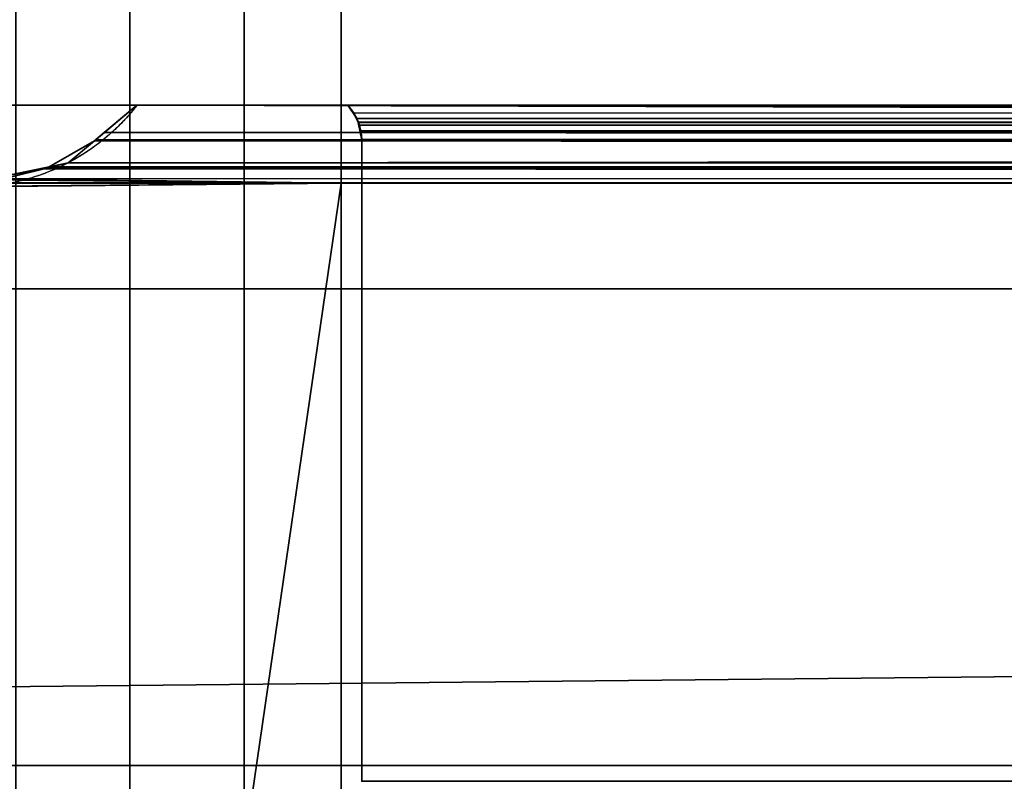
# Model space of a CAD drawing. Header units: millimetres. Extents: x -322 to 8072, y -96 to 57.
# Tile 265 of 295: x 7115 to 7138, y -38 to -20. Entities that reach past the tile are written whole.
import ezdxf

# ---------------------------------------------------------------- set-up
doc = ezdxf.new("R2010")
doc.units = ezdxf.units.MM
doc.layers.add('151', color=7, linetype='Continuous', true_color=0xffffff)

# ---------------------------------------------------------------- blocks, each defined once
blk = doc.blocks.new('UG_SURFACE_016')
at = {"layer": '151', "color": 252, "linetype": 'Continuous', "lineweight": 35}
for points in [[(8059, 0, 2017), (6941, 0, 2017), (6941, -26, 2017), (8059, -26, 2017)], [(7117.701, 0, 1897.05), (7117.701, -39.3, 1897.05), (7114.997, -39.3, 1896.48), (7114.997, 0, 1896.48)], [(7114.997, 0, 448.52), (7114.997, -39.3, 448.52), (7117.701, -39.3, 447.95), (7117.701, 0, 447.95)], [(7120.414, 0, 1896.53), (7120.414, -39.3, 1896.53), (7117.701, -39.3, 1897.05), (7117.701, 0, 1897.05)], [(7117.701, 0, 447.95), (7117.701, -39.3, 447.95), (7120.414, -39.3, 448.47), (7120.414, 0, 448.47)], [(7122.715, -15.8, 1895), (7122.715, -23.5, 1895), (7120.414, -39.3, 1896.53), (7120.414, 0, 1896.53)], [(7120.414, 0, 448.47), (7120.414, -39.3, 448.47), (7122.715, -23.5, 450), (7122.715, -15.8, 450)], [(6941, -26), (6941, -2), (8059, -2), (8059, -26)], [(7122.715, -15.8, 1895), (7877.285, -15.8, 1895), (7877.285, -23.5, 1895), (7122.715, -23.5, 1895)], [(7500, -15.8, 450), (7122.715, -15.8, 450), (7122.715, -23.5, 450), (7500, -23.5, 450)], [(7888.014, -21.65, 1894), (7888.014, -17.65, 1894), (7111.986, -17.65, 1894), (7111.986, -21.65, 1894)], [(7888.014, -17.65, 451), (7888.014, -21.65, 451), (7111.986, -21.65, 451), (7111.986, -17.65, 451)], [(7117.871, -21.65, 1890.128), (7111.238, -21.65, 1892.58), (7110.767, -21.65, 1889.858), (7111.387, -21.65, 1887.165)], [(7117.871, -21.65, 454.872), (7113, -21.65, 460.078), (7111.387, -21.65, 457.835), (7110.767, -21.65, 455.142)], [(7110.767, -21.65, 455.142), (7111.238, -21.65, 452.42), (7117.871, -21.65, 454.872)], [(7117.871, -21.65, 1890.128), (7111.986, -21.65, 1894), (7111.238, -21.65, 1892.58)], [(7111.238, -21.65, 452.42), (7111.986, -21.65, 451), (7117.871, -21.65, 454.872)], [(7111.387, -21.65, 1887.165), (7113, -21.65, 1884.922), (7117.871, -21.65, 1890.128)], [(7117.871, -21.65, 1890.128), (7882.129, -21.65, 1890.128), (7888.014, -21.65, 1894), (7111.986, -21.65, 1894)], [(7500, -21.65, 454.872), (7117.871, -21.65, 454.872), (7111.986, -21.65, 451), (7888.014, -21.65, 451)], [(7113, -21.65, 1884.922), (7113, -21.65, 460.078), (7117.871, -21.65, 454.872), (7117.871, -21.65, 1890.128)], [(7116.868, -22.49, 1891.132), (7117.104, -22.293, 1890.896), (7117.871, -21.65, 454.872), (7116.898, -22.465, 453.898)], [(7500, -22.545, 453.868), (7116.898, -22.465, 453.898), (7117.871, -21.65, 454.872)], [(7117.871, -21.65, 1890.128), (7117.104, -22.293, 1890.896), (7882.895, -22.329, 1890.895)], [(7117.104, -22.293, 1890.896), (7117.871, -21.65, 1890.128), (7117.871, -21.65, 454.872)], [(7117.871, -21.65, 454.872), (7500, -21.65, 454.872), (7500, -22.545, 453.868)], [(7882.895, -22.329, 1890.895), (7882.129, -21.65, 1890.128), (7117.871, -21.65, 1890.128)], [(7123.013, -21.833, 1884.987), (7122.87, -21.65, 1885.13), (7877.13, -21.65, 1885.13)], [(7123.085, -21.964, 460.085), (7122.87, -21.65, 1885.13), (7123.013, -21.833, 1884.987)], [(7123.085, -21.964, 460.085), (7122.87, -21.65, 459.87), (7122.87, -21.65, 1885.13)], [(7122.87, -21.65, 1885.13), (7122.87, -21.65, 459.87), (7500, -21.65, 459.87)], [(7500, -21.65, 459.87), (7877.13, -21.65, 459.87), (7877.13, -21.65, 1885.13), (7122.87, -21.65, 1885.13)], [(7500, -22.035, 460.116), (7122.87, -21.65, 459.87), (7123.085, -21.964, 460.085)], [(7500, -22.035, 460.116), (7500, -21.65, 459.87), (7122.87, -21.65, 459.87)], [(7123.115, -22.054, 1884.885), (7123.013, -21.833, 1884.987), (7877.13, -21.65, 1885.13)], [(7123.115, -22.054, 1884.885), (7877.13, -21.65, 1885.13), (7876.938, -21.918, 1884.938)], [(7123.013, -21.833, 1884.987), (7123.114, -22.053, 460.114), (7123.085, -21.964, 460.085)], [(7123.013, -21.833, 1884.987), (7123.115, -22.054, 1884.885), (7123.114, -22.053, 460.114)], [(7876.938, -21.918, 1884.938), (7123.116, -22.056, 1884.884), (7123.115, -22.054, 1884.885)], [(7123.116, -22.056, 1884.884), (7876.938, -21.918, 1884.938), (7876.886, -22.053, 1884.886)], [(7123.085, -21.964, 460.085), (7500, -22.049, 460.118), (7500, -22.035, 460.116)], [(7123.085, -21.964, 460.085), (7123.114, -22.053, 460.114), (7123.115, -22.055, 460.114), (7500, -22.049, 460.118)], [(7123.179, -22.255, 460.179), (7123.115, -22.055, 460.114), (7123.114, -22.053, 460.114), (7123.115, -22.054, 1884.885)], [(7500, -22.049, 460.118), (7123.115, -22.055, 460.114), (7123.179, -22.255, 460.179)], [(7123.179, -22.255, 460.179), (7123.115, -22.054, 1884.885), (7123.116, -22.056, 1884.884)], [(7876.886, -22.053, 1884.886), (7876.885, -22.056, 1884.885), (7123.116, -22.056, 1884.884)], [(7123.147, -22.123, 1884.853), (7123.116, -22.056, 1884.884), (7876.885, -22.056, 1884.885)], [(7123.116, -22.056, 1884.884), (7123.2, -22.477, 460.2), (7123.179, -22.255, 460.179)], [(7123.116, -22.056, 1884.884), (7123.147, -22.123, 1884.853), (7123.2, -22.477, 460.2)], [(7123.2, -22.463, 1884.8), (7123.147, -22.123, 1884.853), (7876.885, -22.056, 1884.885)], [(7123.2, -22.477, 460.2), (7123.147, -22.123, 1884.853), (7123.2, -22.463, 1884.8)], [(7123.179, -22.255, 460.179), (7500, -22.477, 460.2), (7500, -22.049, 460.118)], [(7123.2, -22.463, 1884.8), (7876.885, -22.056, 1884.885), (7876.837, -22.181, 1884.837)], [(7883.511, -22.875, 1891.51), (7117.104, -22.293, 1890.896), (7116.868, -22.49, 1891.132)], [(7883.511, -22.875, 1891.51), (7883.118, -22.528, 1891.118), (7882.895, -22.329, 1890.895), (7117.104, -22.293, 1890.896)], [(7123.179, -22.255, 460.179), (7123.2, -22.477, 460.2), (7500, -22.477, 460.2)], [(7876.837, -22.181, 1884.837), (7123.2, -22.477, 1884.8), (7123.2, -22.463, 1884.8)], [(7876.837, -22.181, 1884.837), (7876.8, -22.477, 1884.8), (7123.2, -22.477, 1884.8)], [(7115.794, -23.108, 1892.206), (7116.868, -22.49, 453.868), (7116.241, -23.015, 453.241)], [(7115.794, -23.108, 1892.206), (7116.241, -23.015, 1891.759), (7116.868, -22.49, 453.868)], [(7116.241, -23.015, 453.241), (7116.868, -22.49, 453.868), (7116.898, -22.465, 453.898), (7500, -22.545, 453.868)], [(7116.868, -22.49, 1891.132), (7116.241, -23.015, 1891.759), (7884.207, -23.106, 1892.207)], [(7116.241, -23.015, 1891.759), (7116.868, -22.49, 1891.132), (7116.868, -22.49, 453.868)], [(7116.241, -23.015, 453.241), (7500, -22.545, 453.868), (7500, -22.859, 453.516)], [(7116.898, -22.465, 453.898), (7116.868, -22.49, 453.868), (7116.868, -22.49, 1891.132)], [(7116.868, -22.49, 1891.132), (7884.207, -23.106, 1892.207), (7883.511, -22.875, 1891.51)], [(7123.2, -22.463, 1884.8), (7123.2, -22.477, 1884.8), (7123.2, -22.477, 460.2)], [(7876.8, -22.477, 1884.8), (7876.8, -37.677, 1884.8), (7123.2, -37.677, 1884.8), (7123.2, -22.477, 1884.8)], [(7123.2, -22.477, 1884.8), (7123.2, -37.677, 1884.8), (7123.2, -37.677, 460.2), (7123.2, -22.477, 460.2)], [(7500, -22.477, 460.2), (7123.2, -22.477, 460.2), (7123.2, -37.677, 460.2), (7500, -37.677, 460.2)], [(7116.241, -23.015, 453.241), (7500, -22.859, 453.516), (7500, -23.185, 452.658)], [(7116.241, -23.015, 453.241), (7115.674, -23.133, 1892.326), (7115.794, -23.108, 1892.206)], [(7116.241, -23.015, 453.241), (7115.685, -23.151, 452.685), (7115.674, -23.154, 452.674), (7115.674, -23.133, 1892.326)], [(7115.794, -23.108, 1892.206), (7115.674, -23.133, 1892.326), (7884.331, -23.147, 1892.331)], [(7500, -23.185, 452.658), (7115.685, -23.151, 452.685), (7116.241, -23.015, 453.241)], [(7116.241, -23.015, 1891.759), (7115.794, -23.108, 1892.206), (7884.207, -23.106, 1892.207)], [(7884.331, -23.147, 1892.331), (7884.207, -23.106, 1892.207), (7115.794, -23.108, 1892.206)], [(7500, -23.505, 451.817), (7114.324, -23.486, 451.324), (7115.674, -23.154, 452.674)], [(7114.446, -23.389, 1893.554), (7115.674, -23.154, 452.674), (7114.324, -23.486, 451.324)], [(7115.674, -23.133, 1892.326), (7114.446, -23.389, 1893.554), (7885.539, -23.547, 1893.539)], [(7114.446, -23.389, 1893.554), (7115.674, -23.133, 1892.326), (7115.674, -23.154, 452.674)], [(7115.674, -23.133, 1892.326), (7885.539, -23.547, 1893.539), (7884.331, -23.147, 1892.331)], [(7500, -23.505, 451.817), (7115.674, -23.154, 452.674), (7115.685, -23.151, 452.685)], [(7115.685, -23.151, 452.685), (7500, -23.185, 452.658), (7500, -23.505, 451.817)], [(7122.715, -23.5, 450), (7113, -23.5, 450), (7113.921, -23.585, 450.921)], [(7113.566, -23.573, 1894.433), (7113, -23.5, 1895), (7122.715, -23.5, 1895)], [(7113, -39.5, 450), (7113, -23.5, 450), (7122.715, -23.5, 450), (7122.715, -39.3, 450)], [(7122.715, -39.3, 1895), (7122.715, -23.5, 1895), (7113, -23.5, 1895), (7113, -39.5, 1895)], [(7114.316, -23.416, 1893.684), (7113.566, -23.573, 1894.433), (7122.715, -23.5, 1895)], [(7122.715, -23.5, 450), (7113.921, -23.585, 450.921), (7114.322, -23.487, 451.322)], [(7114.446, -23.389, 1893.554), (7114.316, -23.416, 1893.684), (7122.715, -23.5, 1895)], [(7122.715, -23.5, 450), (7114.322, -23.487, 451.322), (7114.324, -23.486, 451.324)], [(7114.324, -23.486, 451.324), (7500, -23.503, 451.332), (7122.715, -23.5, 450)], [(7500, -23.505, 451.817), (7500, -23.503, 451.332), (7114.324, -23.486, 451.324)], [(7885.539, -23.547, 1893.539), (7114.446, -23.389, 1893.554), (7122.715, -23.5, 1895)], [(7122.715, -23.5, 1895), (7122.715, -39.3, 1895), (7120.414, -39.3, 1896.53)], [(7120.414, -39.3, 448.47), (7122.715, -39.3, 450), (7122.715, -23.5, 450)], [(7500, -23.503, 451.332), (7500, -23.5, 450), (7122.715, -23.5, 450)], [(7122.715, -23.5, 1895), (7877.285, -23.5, 1895), (7885.539, -23.547, 1893.539)], [(6928, -26, 2030), (6928, -39.3, 2030), (8072, -39.3, 2030), (8072, -26, 2030)], [(6928, -26, 2030), (8072, -26, 2030), (8059, -26, 2017), (6941, -26, 2017)], [(6941, -26), (8059, -26), (6928, -37.3)], [(8059, -26), (8072, -26), (8072, -37.3), (6928, -37.3)], [(6928, -37.3), (8072, -37.3), (8072, -39.3, 2), (6928, -39.3, 2)]]:
    blk.add_3dface(points, dxfattribs=at)

msp = doc.modelspace()

# ---------------------------------------------------------------- linework, layer by layer
at = {"layer": '151', "color": 253, "linetype": 'Continuous', "lineweight": -3}
for p, q in [((7122.714, -15.8, 1895), (7122.714, -23.5, 1895)), ((7122.714, -15.8, 450), (7122.714, -23.5, 450)), ((7888.014, -21.65, 1894), (7111.986, -21.65, 1894)), ((7111.986, -21.65, 451), (7888.014, -21.65, 451)), ((7123.2, -37.677, 1884.8), (7123.2, -22.477, 1884.8)), ((7123.2, -37.677, 460.2), (7123.2, -22.477, 460.2)), ((7113, -23.5, 450), (7122.714, -23.5, 450)), ((7122.714, -23.5, 1895), (7113, -23.5, 1895)), ((7877.286, -23.5, 1895), (7122.714, -23.5, 1895)), ((7122.714, -23.5, 1895), (7122.714, -39.3, 1895)), ((7122.714, -23.5, 450), (7500, -23.5, 450)), ((7122.714, -23.5, 450), (7122.714, -39.3, 450)), ((8072, -26, 2030), (6928, -26, 2030)), ((8059, -26, 2017), (6941, -26, 2017)), ((8072, -37.3), (6928, -37.3)), ((7876.8, -37.677, 1884.8), (7123.2, -37.677, 1884.8)), ((7123.2, -37.677, 1884.8), (7123.2, -37.677, 460.2)), ((7123.2, -37.677, 460.2), (7500, -37.677, 460.2))]:
    msp.add_line(p, q, dxfattribs=at)
for points, weights in [([(7117.871, -21.65, 1890.129), (7117.007, -22.764, 1890.993), (7115.786, -23.515, 1892.214), (7114.377, -23.758, 1893.623), (7113, -23.5, 1895)], [0.987942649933, 0.918140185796, 0.896882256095, 0.924168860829, 1]), ([(7117.871, -21.65, 454.871), (7117.167, -22.558, 454.167), (7116.212, -23.234, 453.212), (7115.09, -23.585, 452.09), (7113.921, -23.585, 450.921)], [0.987942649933, 0.930323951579, 0.905782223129, 0.914317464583, 0.955929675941])]:
    msp.add_rational_spline(points, weights, degree=4, dxfattribs=at)
for points, degree in [([(7117.871, -21.65, 454.871), (7117.871, -21.65, 1890.129)], 1), ([(7122.87, -21.65, 459.87), (7123.057, -21.847, 460.057), (7123.2, -22.15, 460.2), (7123.2, -22.477, 460.2)], 3), ([(7122.87, -21.65, 1885.13), (7123.056, -21.846, 1884.944), (7123.2, -22.144, 1884.8), (7123.2, -22.477, 1884.8)], 3), ([(7876.8, -22.476, 1884.8), (7625.6, -22.476, 1884.8), (7374.4, -22.476, 1884.8), (7123.2, -22.476, 1884.8)], 3), ([(7123.2, -22.477, 460.2), (7248.8, -22.477, 460.2), (7374.4, -22.477, 460.2), (7500, -22.477, 460.2)], 3), ([(7123.2, -22.477, 1884.8), (7123.2, -22.477, 1409.933), (7123.2, -22.477, 935.067), (7123.2, -22.477, 460.2)], 3)]:
    msp.add_open_spline(points, degree=degree, dxfattribs=at)
for points, degree, knots in [([(7117.871, -21.65, 1890.129), (7317.871, -21.65, 1890.129), (7876.918, -21.65, 1890.129), (7882.129, -21.65, 1890.129)], 1, [0, 0, 0.261692, 0.993183, 1, 1]), ([(7500, -21.65, 454.871), (7317.871, -21.65, 454.871), (7117.871, -21.65, 454.871)], 1, [0, 0, 0.476616, 1, 1]), ([(7500, -21.65, 459.87), (7499.467, -21.65, 459.87), (7498.933, -21.65, 459.87), (7496.267, -21.65, 459.87), (7494.133, -21.65, 459.87), (7489.867, -21.65, 459.87), (7487.733, -21.65, 459.87), (7483.467, -21.65, 459.87), (7481.333, -21.65, 459.87), (7477.067, -21.65, 459.87), (7474.933, -21.65, 459.87), (7471.733, -21.65, 459.87), (7470.667, -21.65, 459.87), (7467.467, -21.65, 459.87), (7465.333, -21.65, 459.87), (7461.067, -21.65, 459.87), (7458.933, -21.65, 459.87), (7454.667, -21.65, 459.87), (7452.533, -21.65, 459.87), (7449.333, -21.65, 459.87), (7448.267, -21.65, 459.87), (7445.067, -21.65, 459.87), (7442.933, -21.65, 459.87), (7438.667, -21.65, 459.87), (7436.533, -21.65, 459.87), (7432.267, -21.65, 459.87), (7430.133, -21.65, 459.87), (7426.933, -21.65, 459.87), (7425.867, -21.65, 459.87), (7422.667, -21.65, 459.87), (7420.533, -21.65, 459.87), (7416.267, -21.65, 459.87), (7414.133, -21.65, 459.87), (7410.933, -21.65, 459.87), (7409.867, -21.65, 459.87), (7406.667, -21.65, 459.87), (7404.533, -21.65, 459.87), (7400.267, -21.65, 459.87), (7398.133, -21.65, 459.87), (7393.867, -21.65, 459.87), (7391.733, -21.65, 459.87), (7388.533, -21.65, 459.87), (7387.467, -21.65, 459.87), (7384.267, -21.65, 459.87), (7382.133, -21.65, 459.87), (7377.867, -21.65, 459.87), (7375.733, -21.65, 459.87), (7371.467, -21.65, 459.87), (7369.333, -21.65, 459.87), (7365.067, -21.65, 459.87), (7362.933, -21.65, 459.87), (7356.533, -21.65, 459.87), (7352.267, -21.65, 459.87), (7343.733, -21.65, 459.87), (7339.467, -21.65, 459.87), (7333.067, -21.65, 459.87), (7330.933, -21.65, 459.87), (7324.533, -21.65, 459.87), (7320.267, -21.65, 459.87), (7311.733, -21.65, 459.87), (7307.467, -21.65, 459.87), (7298.933, -21.65, 459.87), (7294.667, -21.65, 459.87), (7286.133, -21.65, 459.87), (7281.867, -21.65, 459.87), (7273.333, -21.65, 459.87), (7269.067, -21.65, 459.87), (7260.533, -21.65, 459.87), (7256.267, -21.65, 459.87), (7247.733, -21.65, 459.87), (7243.467, -21.65, 459.87), (7234.933, -21.65, 459.87), (7230.667, -21.65, 459.87), (7222.133, -21.65, 459.87), (7217.867, -21.65, 459.87), (7209.333, -21.65, 459.87), (7205.067, -21.65, 459.87), (7196.533, -21.65, 459.87), (7192.267, -21.65, 459.87), (7183.733, -21.65, 459.87), (7179.467, -21.65, 459.87), (7170.933, -21.65, 459.87), (7166.667, -21.65, 459.87), (7158.133, -21.65, 459.87), (7153.867, -21.65, 459.87), (7145.333, -21.65, 459.87), (7141.067, -21.65, 459.87), (7134.058, -21.65, 459.87), (7131.317, -21.65, 459.87), (7126.673, -21.65, 459.87), (7124.771, -21.65, 459.87), (7122.87, -21.65, 459.87)], 3, [0, 0, 0, 0, 0.004243, 0.004243, 0.021213, 0.021213, 0.038183, 0.038183, 0.055153, 0.055153, 0.072124, 0.072124, 0.080609, 0.080609, 0.097579, 0.097579, 0.114549, 0.114549, 0.13152, 0.13152, 0.140005, 0.140005, 0.156975, 0.156975, 0.173945, 0.173945, 0.190915, 0.190915, 0.199401, 0.199401, 0.216371, 0.216371, 0.233341, 0.233341, 0.241826, 0.241826, 0.258797, 0.258797, 0.275767, 0.275767, 0.292737, 0.292737, 0.301222, 0.301222, 0.318192, 0.318192, 0.335163, 0.335163, 0.352133, 0.352133, 0.369103, 0.369103, 0.403044, 0.403044, 0.436984, 0.436984, 0.453955, 0.453955, 0.487895, 0.487895, 0.521836, 0.521836, 0.555776, 0.555776, 0.589717, 0.589717, 0.623657, 0.623657, 0.657598, 0.657598, 0.691538, 0.691538, 0.725479, 0.725479, 0.759419, 0.759419, 0.79336, 0.79336, 0.8273, 0.8273, 0.861241, 0.861241, 0.895181, 0.895181, 0.929122, 0.929122, 0.963063, 0.963063, 0.984872, 0.984872, 1, 1, 1, 1]), ([(7122.87, -21.65, 459.87), (7122.87, -21.65, 460.355), (7122.87, -21.65, 460.84), (7122.87, -21.65, 463.458), (7122.87, -21.65, 465.591), (7122.87, -21.65, 471.991), (7122.87, -21.65, 476.258), (7122.87, -21.65, 482.658), (7122.87, -21.65, 484.791), (7122.87, -21.65, 491.191), (7122.87, -21.65, 495.458), (7122.87, -21.65, 503.991), (7122.87, -21.65, 508.258), (7122.87, -21.65, 516.791), (7122.87, -21.65, 521.058), (7122.87, -21.65, 527.458), (7122.87, -21.65, 529.591), (7122.87, -21.65, 535.991), (7122.87, -21.65, 540.258), (7122.87, -21.65, 548.791), (7122.87, -21.65, 553.058), (7122.87, -21.65, 561.591), (7122.87, -21.65, 565.858), (7122.87, -21.65, 572.258), (7122.87, -21.65, 574.391), (7122.87, -21.65, 580.791), (7122.87, -21.65, 585.058), (7122.87, -21.65, 593.591), (7122.87, -21.65, 597.858), (7122.87, -21.65, 606.391), (7122.87, -21.65, 610.658), (7122.87, -21.65, 617.058), (7122.87, -21.65, 619.191), (7122.87, -21.65, 625.591), (7122.87, -21.65, 629.858), (7122.87, -21.65, 638.391), (7122.87, -21.65, 642.658), (7122.87, -21.65, 651.191), (7122.87, -21.65, 655.458), (7122.87, -21.65, 661.858), (7122.87, -21.65, 663.991), (7122.87, -21.65, 670.391), (7122.87, -21.65, 674.658), (7122.87, -21.65, 683.191), (7122.87, -21.65, 687.458), (7122.87, -21.65, 695.991), (7122.87, -21.65, 700.258), (7122.87, -21.65, 706.658), (7122.87, -21.65, 708.791), (7122.87, -21.65, 715.191), (7122.87, -21.65, 719.458), (7122.87, -21.65, 727.991), (7122.87, -21.65, 732.258), (7122.87, -21.65, 738.658), (7122.87, -21.65, 740.791), (7122.87, -21.65, 747.191), (7122.87, -21.65, 751.458), (7122.87, -21.65, 759.991), (7122.87, -21.65, 764.258), (7122.87, -21.65, 772.791), (7122.87, -21.65, 777.058), (7122.87, -21.65, 783.458), (7122.87, -21.65, 785.591), (7122.87, -21.65, 791.991), (7122.87, -21.65, 796.258), (7122.87, -21.65, 804.791), (7122.87, -21.65, 809.058), (7122.87, -21.65, 817.591), (7122.87, -21.65, 821.858), (7122.87, -21.65, 828.258), (7122.87, -21.65, 830.391), (7122.87, -21.65, 836.791), (7122.87, -21.65, 841.058), (7122.87, -21.65, 849.591), (7122.87, -21.65, 853.858), (7122.87, -21.65, 862.391), (7122.87, -21.65, 866.658), (7122.87, -21.65, 873.058), (7122.87, -21.65, 875.191), (7122.87, -21.65, 881.591), (7122.87, -21.65, 885.858), (7122.87, -21.65, 894.391), (7122.87, -21.65, 898.658), (7122.87, -21.65, 907.191), (7122.87, -21.65, 911.458), (7122.87, -21.65, 917.858), (7122.87, -21.65, 919.991), (7122.87, -21.65, 926.391), (7122.87, -21.65, 930.658), (7122.87, -21.65, 939.191), (7122.87, -21.65, 943.458), (7122.87, -21.65, 951.991), (7122.87, -21.65, 956.258), (7122.87, -21.65, 962.658), (7122.87, -21.65, 964.791), (7122.87, -21.65, 971.191), (7122.87, -21.65, 975.458), (7122.87, -21.65, 983.991), (7122.87, -21.65, 988.258), (7122.87, -21.65, 996.791), (7122.87, -21.65, 1001.058), (7122.87, -21.65, 1007.458), (7122.87, -21.65, 1009.591), (7122.87, -21.65, 1015.991), (7122.87, -21.65, 1020.258), (7122.87, -21.65, 1028.791), (7122.87, -21.65, 1033.058), (7122.87, -21.65, 1039.458), (7122.87, -21.65, 1041.591), (7122.87, -21.65, 1047.991), (7122.87, -21.65, 1052.258), (7122.87, -21.65, 1060.791), (7122.87, -21.65, 1065.058), (7122.87, -21.65, 1073.591), (7122.87, -21.65, 1077.858), (7122.87, -21.65, 1084.258), (7122.87, -21.65, 1086.391), (7122.87, -21.65, 1092.791), (7122.87, -21.65, 1097.058), (7122.87, -21.65, 1105.591), (7122.87, -21.65, 1109.858), (7122.87, -21.65, 1118.391), (7122.87, -21.65, 1122.658), (7122.87, -21.65, 1129.058), (7122.87, -21.65, 1131.191), (7122.87, -21.65, 1137.591), (7122.87, -21.65, 1141.858), (7122.87, -21.65, 1150.391), (7122.87, -21.65, 1154.658), (7122.87, -21.65, 1163.191), (7122.87, -21.65, 1167.458), (7122.87, -21.65, 1173.858), (7122.87, -21.65, 1175.991), (7122.87, -21.65, 1182.391), (7122.87, -21.65, 1186.658), (7122.87, -21.65, 1195.191), (7122.87, -21.65, 1199.458), (7122.87, -21.65, 1207.991), (7122.87, -21.65, 1212.258), (7122.87, -21.65, 1218.658), (7122.87, -21.65, 1220.791), (7122.87, -21.65, 1227.191), (7122.87, -21.65, 1231.458), (7122.87, -21.65, 1239.991), (7122.87, -21.65, 1244.258), (7122.87, -21.65, 1252.791), (7122.87, -21.65, 1257.058), (7122.87, -21.65, 1263.458), (7122.87, -21.65, 1265.591), (7122.87, -21.65, 1271.991), (7122.87, -21.65, 1276.258), (7122.87, -21.65, 1284.791), (7122.87, -21.65, 1289.058), (7122.87, -21.65, 1297.591), (7122.87, -21.65, 1301.858), (7122.87, -21.65, 1308.258), (7122.87, -21.65, 1310.391), (7122.87, -21.65, 1316.791), (7122.87, -21.65, 1321.058), (7122.87, -21.65, 1329.591), (7122.87, -21.65, 1333.858), (7122.87, -21.65, 1340.258), (7122.87, -21.65, 1342.391), (7122.87, -21.65, 1348.791), (7122.87, -21.65, 1353.058), (7122.87, -21.65, 1361.591), (7122.87, -21.65, 1365.858), (7122.87, -21.65, 1374.391), (7122.87, -21.65, 1378.658), (7122.87, -21.65, 1385.058), (7122.87, -21.65, 1387.191), (7122.87, -21.65, 1393.591), (7122.87, -21.65, 1397.858), (7122.87, -21.65, 1406.391), (7122.87, -21.65, 1410.658), (7122.87, -21.65, 1419.191), (7122.87, -21.65, 1423.458), (7122.87, -21.65, 1429.858), (7122.87, -21.65, 1431.991), (7122.87, -21.65, 1438.391), (7122.87, -21.65, 1442.658), (7122.87, -21.65, 1451.191), (7122.87, -21.65, 1455.458), (7122.87, -21.65, 1463.991), (7122.87, -21.65, 1468.258), (7122.87, -21.65, 1474.658), (7122.87, -21.65, 1476.791), (7122.87, -21.65, 1483.191), (7122.87, -21.65, 1487.458), (7122.87, -21.65, 1495.991), (7122.87, -21.65, 1500.258), (7122.87, -21.65, 1508.791), (7122.87, -21.65, 1513.058), (7122.87, -21.65, 1519.458), (7122.87, -21.65, 1521.591), (7122.87, -21.65, 1527.991), (7122.87, -21.65, 1532.258), (7122.87, -21.65, 1540.791), (7122.87, -21.65, 1545.058), (7122.87, -21.65, 1553.591), (7122.87, -21.65, 1557.858), (7122.87, -21.65, 1564.258), (7122.87, -21.65, 1566.391), (7122.87, -21.65, 1572.791), (7122.87, -21.65, 1577.058), (7122.87, -21.65, 1585.591), (7122.87, -21.65, 1589.858), (7122.87, -21.65, 1596.258), (7122.87, -21.65, 1598.391), (7122.87, -21.65, 1604.791), (7122.87, -21.65, 1609.058), (7122.87, -21.65, 1617.591), (7122.87, -21.65, 1621.858), (7122.87, -21.65, 1630.391), (7122.87, -21.65, 1634.658), (7122.87, -21.65, 1641.058), (7122.87, -21.65, 1643.191), (7122.87, -21.65, 1649.591), (7122.87, -21.65, 1653.858), (7122.87, -21.65, 1662.391), (7122.87, -21.65, 1666.658), (7122.87, -21.65, 1675.191), (7122.87, -21.65, 1679.458), (7122.87, -21.65, 1685.858), (7122.87, -21.65, 1687.991), (7122.87, -21.65, 1694.391), (7122.87, -21.65, 1698.658), (7122.87, -21.65, 1707.191), (7122.87, -21.65, 1711.458), (7122.87, -21.65, 1719.991), (7122.87, -21.65, 1724.258), (7122.87, -21.65, 1730.658), (7122.87, -21.65, 1732.791), (7122.87, -21.65, 1739.191), (7122.87, -21.65, 1743.458), (7122.87, -21.65, 1751.991), (7122.87, -21.65, 1756.258), (7122.87, -21.65, 1764.791), (7122.87, -21.65, 1769.058), (7122.87, -21.65, 1775.458), (7122.87, -21.65, 1777.591), (7122.87, -21.65, 1783.991), (7122.87, -21.65, 1788.258), (7122.87, -21.65, 1796.791), (7122.87, -21.65, 1801.058), (7122.87, -21.65, 1809.591), (7122.87, -21.65, 1813.858), (7122.87, -21.65, 1820.258), (7122.87, -21.65, 1822.391), (7122.87, -21.65, 1828.791), (7122.87, -21.65, 1833.058), (7122.87, -21.65, 1841.591), (7122.87, -21.65, 1845.858), (7122.87, -21.65, 1854.391), (7122.87, -21.65, 1858.658), (7122.87, -21.65, 1865.058), (7122.87, -21.65, 1867.191), (7122.87, -21.65, 1874.593), (7122.87, -21.65, 1879.862), (7122.87, -21.65, 1885.13)], 3, [0, 0, 0, 0, 0.001021, 0.001021, 0.005511, 0.005511, 0.014492, 0.014492, 0.018983, 0.018983, 0.027963, 0.027963, 0.036944, 0.036944, 0.045925, 0.045925, 0.050415, 0.050415, 0.059396, 0.059396, 0.068377, 0.068377, 0.077358, 0.077358, 0.081848, 0.081848, 0.090829, 0.090829, 0.09981, 0.09981, 0.108791, 0.108791, 0.113281, 0.113281, 0.122262, 0.122262, 0.131243, 0.131243, 0.140224, 0.140224, 0.144714, 0.144714, 0.153695, 0.153695, 0.162676, 0.162676, 0.171656, 0.171656, 0.176147, 0.176147, 0.185128, 0.185128, 0.194108, 0.194108, 0.198599, 0.198599, 0.20758, 0.20758, 0.21656, 0.21656, 0.225541, 0.225541, 0.230032, 0.230032, 0.239012, 0.239012, 0.247993, 0.247993, 0.256974, 0.256974, 0.261465, 0.261465, 0.270445, 0.270445, 0.279426, 0.279426, 0.288407, 0.288407, 0.292897, 0.292897, 0.301878, 0.301878, 0.310859, 0.310859, 0.31984, 0.31984, 0.32433, 0.32433, 0.333311, 0.333311, 0.342292, 0.342292, 0.351273, 0.351273, 0.355763, 0.355763, 0.364744, 0.364744, 0.373725, 0.373725, 0.382706, 0.382706, 0.387196, 0.387196, 0.396177, 0.396177, 0.405158, 0.405158, 0.409648, 0.409648, 0.418629, 0.418629, 0.42761, 0.42761, 0.43659, 0.43659, 0.441081, 0.441081, 0.450062, 0.450062, 0.459042, 0.459042, 0.468023, 0.468023, 0.472514, 0.472514, 0.481494, 0.481494, 0.490475, 0.490475, 0.499456, 0.499456, 0.503947, 0.503947, 0.512927, 0.512927, 0.521908, 0.521908, 0.530889, 0.530889, 0.535379, 0.535379, 0.54436, 0.54436, 0.553341, 0.553341, 0.562322, 0.562322, 0.566812, 0.566812, 0.575793, 0.575793, 0.584774, 0.584774, 0.593755, 0.593755, 0.598245, 0.598245, 0.607226, 0.607226, 0.616207, 0.616207, 0.620697, 0.620697, 0.629678, 0.629678, 0.638659, 0.638659, 0.64764, 0.64764, 0.65213, 0.65213, 0.661111, 0.661111, 0.670092, 0.670092, 0.679072, 0.679072, 0.683563, 0.683563, 0.692544, 0.692544, 0.701524, 0.701524, 0.710505, 0.710505, 0.714996, 0.714996, 0.723976, 0.723976, 0.732957, 0.732957, 0.741938, 0.741938, 0.746429, 0.746429, 0.755409, 0.755409, 0.76439, 0.76439, 0.773371, 0.773371, 0.777861, 0.777861, 0.786842, 0.786842, 0.795823, 0.795823, 0.800313, 0.800313, 0.809294, 0.809294, 0.818275, 0.818275, 0.827256, 0.827256, 0.831746, 0.831746, 0.840727, 0.840727, 0.849708, 0.849708, 0.858689, 0.858689, 0.863179, 0.863179, 0.87216, 0.87216, 0.881141, 0.881141, 0.890122, 0.890122, 0.894612, 0.894612, 0.903593, 0.903593, 0.912574, 0.912574, 0.921554, 0.921554, 0.926045, 0.926045, 0.935026, 0.935026, 0.944006, 0.944006, 0.952987, 0.952987, 0.957478, 0.957478, 0.966458, 0.966458, 0.975439, 0.975439, 0.98442, 0.98442, 0.988911, 0.988911, 1, 1, 1, 1]), ([(7122.87, -21.65, 1885.13), (7123.318, -21.65, 1885.13), (7123.766, -21.65, 1885.13), (7126.348, -21.65, 1885.13), (7128.481, -21.65, 1885.13), (7134.881, -21.65, 1885.13), (7139.148, -21.65, 1885.13), (7147.681, -21.65, 1885.13), (7151.948, -21.65, 1885.13), (7160.481, -21.65, 1885.13), (7164.748, -21.65, 1885.13), (7173.281, -21.65, 1885.13), (7177.548, -21.65, 1885.13), (7186.081, -21.65, 1885.13), (7190.348, -21.65, 1885.13), (7198.881, -21.65, 1885.13), (7203.148, -21.65, 1885.13), (7211.681, -21.65, 1885.13), (7215.948, -21.65, 1885.13), (7224.481, -21.65, 1885.13), (7228.748, -21.65, 1885.13), (7237.281, -21.65, 1885.13), (7241.548, -21.65, 1885.13), (7250.081, -21.65, 1885.13), (7254.348, -21.65, 1885.13), (7262.881, -21.65, 1885.13), (7267.148, -21.65, 1885.13), (7275.681, -21.65, 1885.13), (7279.948, -21.65, 1885.13), (7288.481, -21.65, 1885.13), (7292.748, -21.65, 1885.13), (7301.281, -21.65, 1885.13), (7305.548, -21.65, 1885.13), (7314.081, -21.65, 1885.13), (7318.348, -21.65, 1885.13), (7324.748, -21.65, 1885.13), (7326.881, -21.65, 1885.13), (7333.281, -21.65, 1885.13), (7337.548, -21.65, 1885.13), (7346.081, -21.65, 1885.13), (7350.348, -21.65, 1885.13), (7356.748, -21.65, 1885.13), (7358.881, -21.65, 1885.13), (7365.281, -21.65, 1885.13), (7369.548, -21.65, 1885.13), (7378.081, -21.65, 1885.13), (7382.348, -21.65, 1885.13), (7390.881, -21.65, 1885.13), (7395.148, -21.65, 1885.13), (7401.548, -21.65, 1885.13), (7403.681, -21.65, 1885.13), (7410.081, -21.65, 1885.13), (7414.348, -21.65, 1885.13), (7422.881, -21.65, 1885.13), (7427.148, -21.65, 1885.13), (7435.681, -21.65, 1885.13), (7439.948, -21.65, 1885.13), (7446.348, -21.65, 1885.13), (7448.481, -21.65, 1885.13), (7454.881, -21.65, 1885.13), (7459.148, -21.65, 1885.13), (7467.681, -21.65, 1885.13), (7471.948, -21.65, 1885.13), (7478.348, -21.65, 1885.13), (7480.481, -21.65, 1885.13), (7486.881, -21.65, 1885.13), (7491.148, -21.65, 1885.13), (7499.681, -21.65, 1885.13), (7503.948, -21.65, 1885.13), (7512.481, -21.65, 1885.13), (7516.748, -21.65, 1885.13), (7523.148, -21.65, 1885.13), (7525.281, -21.65, 1885.13), (7531.681, -21.65, 1885.13), (7535.948, -21.65, 1885.13), (7544.481, -21.65, 1885.13), (7548.748, -21.65, 1885.13), (7557.281, -21.65, 1885.13), (7561.548, -21.65, 1885.13), (7567.948, -21.65, 1885.13), (7570.081, -21.65, 1885.13), (7576.481, -21.65, 1885.13), (7580.748, -21.65, 1885.13), (7589.281, -21.65, 1885.13), (7593.548, -21.65, 1885.13), (7602.081, -21.65, 1885.13), (7606.348, -21.65, 1885.13), (7612.748, -21.65, 1885.13), (7614.881, -21.65, 1885.13), (7621.281, -21.65, 1885.13), (7625.548, -21.65, 1885.13), (7634.081, -21.65, 1885.13), (7638.348, -21.65, 1885.13), (7644.748, -21.65, 1885.13), (7646.881, -21.65, 1885.13), (7653.281, -21.65, 1885.13), (7657.548, -21.65, 1885.13), (7666.081, -21.65, 1885.13), (7670.348, -21.65, 1885.13), (7678.881, -21.65, 1885.13), (7683.148, -21.65, 1885.13), (7691.681, -21.65, 1885.13), (7695.948, -21.65, 1885.13), (7704.481, -21.65, 1885.13), (7708.748, -21.65, 1885.13), (7717.281, -21.65, 1885.13), (7721.548, -21.65, 1885.13), (7730.081, -21.65, 1885.13), (7734.348, -21.65, 1885.13), (7742.881, -21.65, 1885.13), (7747.148, -21.65, 1885.13), (7755.681, -21.65, 1885.13), (7759.948, -21.65, 1885.13), (7768.481, -21.65, 1885.13), (7772.748, -21.65, 1885.13), (7781.281, -21.65, 1885.13), (7785.548, -21.65, 1885.13), (7791.948, -21.65, 1885.13), (7794.081, -21.65, 1885.13), (7800.481, -21.65, 1885.13), (7804.748, -21.65, 1885.13), (7813.281, -21.65, 1885.13), (7817.548, -21.65, 1885.13), (7826.081, -21.65, 1885.13), (7830.348, -21.65, 1885.13), (7838.881, -21.65, 1885.13), (7843.148, -21.65, 1885.13), (7851.681, -21.65, 1885.13), (7855.948, -21.65, 1885.13), (7865.853, -21.65, 1885.13), (7871.492, -21.65, 1885.13), (7877.13, -21.65, 1885.13)], 3, [0, 0, 0, 0, 0.001782, 0.001782, 0.010268, 0.010268, 0.027238, 0.027238, 0.044208, 0.044208, 0.061178, 0.061178, 0.078149, 0.078149, 0.095119, 0.095119, 0.112089, 0.112089, 0.129059, 0.129059, 0.14603, 0.14603, 0.163, 0.163, 0.17997, 0.17997, 0.19694, 0.19694, 0.213911, 0.213911, 0.230881, 0.230881, 0.247851, 0.247851, 0.264822, 0.264822, 0.273307, 0.273307, 0.290277, 0.290277, 0.307247, 0.307247, 0.315732, 0.315732, 0.332703, 0.332703, 0.349673, 0.349673, 0.366643, 0.366643, 0.375128, 0.375128, 0.392099, 0.392099, 0.409069, 0.409069, 0.426039, 0.426039, 0.434524, 0.434524, 0.451494, 0.451494, 0.468465, 0.468465, 0.47695, 0.47695, 0.49392, 0.49392, 0.51089, 0.51089, 0.527861, 0.527861, 0.536346, 0.536346, 0.553316, 0.553316, 0.570286, 0.570286, 0.587257, 0.587257, 0.595742, 0.595742, 0.612712, 0.612712, 0.629682, 0.629682, 0.646652, 0.646652, 0.655138, 0.655138, 0.672108, 0.672108, 0.689078, 0.689078, 0.697563, 0.697563, 0.714534, 0.714534, 0.731504, 0.731504, 0.748474, 0.748474, 0.765444, 0.765444, 0.782415, 0.782415, 0.799385, 0.799385, 0.816355, 0.816355, 0.833325, 0.833325, 0.850296, 0.850296, 0.867266, 0.867266, 0.884236, 0.884236, 0.892721, 0.892721, 0.909692, 0.909692, 0.926662, 0.926662, 0.943632, 0.943632, 0.960602, 0.960602, 0.977573, 0.977573, 1, 1, 1, 1])]:
    msp.add_open_spline(points, degree=degree, knots=knots, dxfattribs=at)

# ---------------------------------------------------------------- block references
msp.add_blockref('UG_SURFACE_016', (0, 0), dxfattribs=at)

doc.saveas('drawing.dxf')
